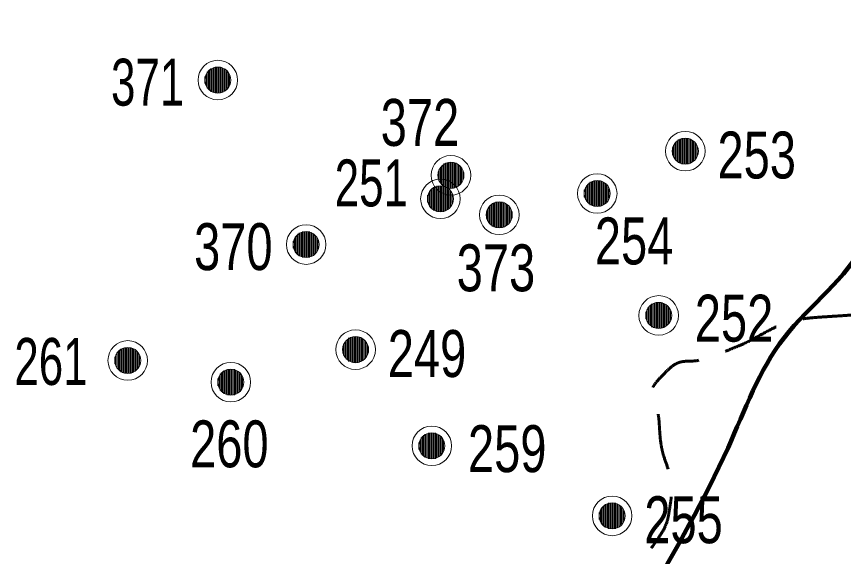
# Model space of a CAD drawing. Extents: x 553962 to 842807, y 8883888 to 9032388.
# Drawn here: x 745288 to 752338, y 8965227 to 8969830 of the extents above; entities that cross this region are included whole.
import ezdxf

# ---------------------------------------------------------------- set-up
doc = ezdxf.new("R2010")
doc.units = 0
doc.header["$LTSCALE"] = 160
doc.linetypes.add('MEDIUM_DASHED', pattern=[4.5, 3, -1.5])
for name, color, linetype, lineweight in [('20', 7, 'MEDIUM_DASHED', 60), ('27', 7, 'Continuous', 90), ('32', 7, 'Continuous', 13), ('33', 7, 'Continuous', 13)]:
    doc.layers.add(name, color=color, linetype=linetype, lineweight=lineweight)

msp = doc.modelspace()

# ---------------------------------------------------------------- linework, layer by layer
at = {"layer": '20'}
msp.add_open_spline([(751718.9, 8957290.2), (751531.6, 8957712.2), (750995.8, 8957861.4), (750836, 8958259.9), (750739.1, 8958501.4), (750810.6, 8958803), (750701.7, 8959043.4), (750649.5, 8959158.5), (750585.8, 8959273.1), (750522.6, 8959379.2), (750416.4, 8959557.6), (750245.2, 8959714.4), (750142.1, 8959894), (750059.8, 8960037.4), (750424.3, 8960195.8), (750388.3, 8960341.7), (750306, 8960675.5), (749757.2, 8960933.4), (749694.4, 8961281.9), (749657.1, 8961488.8), (749737.2, 8961760.6), (749694.4, 8961975.8), (749670.2, 8962097.1), (749510.2, 8962210.1), (749537.7, 8962334), (749613.3, 8962675.1), (749758.5, 8963019.6), (749851.1, 8963363.7), (749964, 8963783.7), (750022.5, 8964223.4), (750164.5, 8964639.7), (750243.4, 8964871.2), (750497.6, 8964991.5), (750634.5, 8965199.3), (750728.3, 8965341.6), (750833.7, 8965482.3), (750858.4, 8965647), (750892.9, 8965877.2), (750782, 8966109.4), (750768.8, 8966340.9), (750760.8, 8966481.8), (750668.1, 8966638.3), (750791.2, 8966766.2), (750923.4, 8966903.6), (751072.8, 8966882.1), (751216.6, 8966934), (751537.1, 8967049.7), (751840, 8967247.2), (752179.1, 8967269.8), (752291, 8967277.3), (752403, 8967284.8), (752514.9, 8967292.2), (752738.7, 8967307.2), (752962.6, 8967322.1), (753186.4, 8967337), (753247.3, 8967341.1), (753307.9, 8967370.8), (753353.8, 8967411.3)], degree=3, dxfattribs=at)
at = {"layer": '27'}
msp.add_spline([(750521.5, 8957798.6), (750290, 8958657.6), (749980, 8960173.9), (749746.6, 8961538.9), (749919.1, 8962982.1), (750673.6, 8964858.9), (751354.2, 8966153.2), (751832.9, 8967092.2), (752515.2, 8967905.8), (752689.9, 8968716.5), (752991.6, 8969502.6), (753167.8, 8969908.5), (753010.5, 8971299.2), (753439.5, 8973954.2)], degree=3, dxfattribs=at)
at = {"layer": '32'}
for p, q in [((748912, 8968556), (748912, 8968396)), ((748922, 8968566), (748922, 8968386)), ((748932, 8968576), (748932, 8968376)), ((748942, 8968576), (748942, 8968376)), ((748952, 8968576), (748952, 8968376)), ((748962, 8968586), (748962, 8968366)), ((748972, 8968586), (748972, 8968366)), ((748982, 8968586), (748982, 8968366)), ((748992, 8968586), (748992, 8968366)), ((749002, 8968586), (749002, 8968366)), ((749012, 8968586), (749012, 8968366)), ((749022, 8968586), (749022, 8968366)), ((749032, 8968576), (749032, 8968376)), ((749042, 8968576), (749042, 8968376)), ((749052, 8968566), (749052, 8968386)), ((749062, 8968556), (749062, 8968396)), ((748882, 8968506), (748882, 8968446)), ((748892, 8968526), (748892, 8968426)), ((748902, 8968546), (748902, 8968406)), ((749072, 8968546), (749072, 8968406)), ((749082, 8968536), (749082, 8968416)), ((749092, 8968516), (749092, 8968436)), ((750179, 8968421), (750179, 8968221)), ((750189, 8968421), (750189, 8968221)), ((750199, 8968421), (750199, 8968221)), ((750209, 8968431), (750209, 8968211)), ((750219, 8968431), (750219, 8968211)), ((750229, 8968431), (750229, 8968211)), ((750239, 8968431), (750239, 8968211)), ((750249, 8968431), (750249, 8968211)), ((750259, 8968431), (750259, 8968211)), ((750269, 8968431), (750269, 8968211)), ((750279, 8968421), (750279, 8968221)), ((750289, 8968421), (750289, 8968221)), ((748812, 8968346), (748812, 8968206)), ((748822, 8968356), (748822, 8968196)), ((748832, 8968366), (748832, 8968186)), ((748842, 8968376), (748842, 8968176)), ((748852, 8968376), (748852, 8968176)), ((748862, 8968376), (748862, 8968176)), ((748872, 8968386), (748872, 8968166)), ((748882, 8968386), (748882, 8968166)), ((748892, 8968386), (748892, 8968166)), ((748902, 8968386), (748902, 8968166)), ((748912, 8968386), (748912, 8968166)), ((748922, 8968386), (748922, 8968166)), ((748932, 8968386), (748932, 8968166)), ((748942, 8968376), (748942, 8968176)), ((748952, 8968376), (748952, 8968176)), ((748962, 8968366), (748962, 8968186)), ((748972, 8968356), (748972, 8968196)), ((748982, 8968346), (748982, 8968206)), ((750129, 8968351), (750129, 8968291)), ((750139, 8968371), (750139, 8968271)), ((750149, 8968391), (750149, 8968251)), ((750159, 8968401), (750159, 8968241)), ((750169, 8968411), (750169, 8968231)), ((750299, 8968411), (750299, 8968231)), ((750309, 8968401), (750309, 8968241)), ((750319, 8968391), (750319, 8968251)), ((750329, 8968381), (750329, 8968261)), ((750339, 8968361), (750339, 8968281)), ((748792, 8968306), (748792, 8968246)), ((748802, 8968326), (748802, 8968226)), ((748992, 8968336), (748992, 8968216)), ((749002, 8968316), (749002, 8968236)), ((750683, 8967362), (750683, 8967202)), ((750693, 8967372), (750693, 8967192)), ((750703, 8967382), (750703, 8967182)), ((750713, 8967382), (750713, 8967182)), ((750723, 8967382), (750723, 8967182)), ((750733, 8967392), (750733, 8967172)), ((750743, 8967392), (750743, 8967172)), ((750753, 8967392), (750753, 8967172)), ((750763, 8967392), (750763, 8967172)), ((750773, 8967392), (750773, 8967172)), ((750783, 8967392), (750783, 8967172)), ((750793, 8967392), (750793, 8967172)), ((750803, 8967382), (750803, 8967182)), ((750813, 8967382), (750813, 8967182)), ((750823, 8967372), (750823, 8967192)), ((750833, 8967362), (750833, 8967202)), ((750653, 8967312), (750653, 8967252)), ((750663, 8967332), (750663, 8967232)), ((750673, 8967352), (750673, 8967212)), ((750843, 8967352), (750843, 8967212)), ((750853, 8967342), (750853, 8967222)), ((750863, 8967322), (750863, 8967242)), ((746206, 8967008), (746206, 8966788)), ((746216, 8967008), (746216, 8966788)), ((746226, 8967008), (746226, 8966788)), ((746236, 8967008), (746236, 8966788)), ((746246, 8967008), (746246, 8966788)), ((746256, 8967008), (746256, 8966788)), ((746266, 8967008), (746266, 8966788)), ((746136, 8966948), (746136, 8966848)), ((746146, 8966968), (746146, 8966828)), ((746156, 8966978), (746156, 8966818)), ((746166, 8966988), (746166, 8966808)), ((746176, 8966998), (746176, 8966798)), ((746186, 8966998), (746186, 8966798)), ((746196, 8966998), (746196, 8966798)), ((746276, 8966998), (746276, 8966798)), ((746286, 8966998), (746286, 8966798)), ((746296, 8966988), (746296, 8966808)), ((746306, 8966978), (746306, 8966818)), ((746316, 8966968), (746316, 8966828)), ((746326, 8966958), (746326, 8966838)), ((746336, 8966938), (746336, 8966858)), ((746126, 8966928), (746126, 8966868)), ((748739, 8966240), (748739, 8966100)), ((748749, 8966250), (748749, 8966090)), ((748759, 8966260), (748759, 8966080)), ((748769, 8966270), (748769, 8966070)), ((748779, 8966270), (748779, 8966070)), ((748789, 8966270), (748789, 8966070)), ((748799, 8966280), (748799, 8966060)), ((748809, 8966280), (748809, 8966060)), ((748819, 8966280), (748819, 8966060)), ((748829, 8966280), (748829, 8966060)), ((748839, 8966280), (748839, 8966060)), ((748849, 8966280), (748849, 8966060)), ((748859, 8966280), (748859, 8966060)), ((748869, 8966270), (748869, 8966070)), ((748879, 8966270), (748879, 8966070)), ((748889, 8966260), (748889, 8966080)), ((748899, 8966250), (748899, 8966090)), ((748909, 8966240), (748909, 8966100)), ((748919, 8966230), (748919, 8966110)), ((748719, 8966200), (748719, 8966140)), ((748729, 8966220), (748729, 8966120)), ((748929, 8966210), (748929, 8966130))]:
    msp.add_line(p, q, dxfattribs=at)
for centre, radius in [((748992, 8968476), 168.7), ((748992, 8968476), 111), ((750239, 8968321), 168.7), ((748902, 8968276), 168.7), ((750239, 8968321), 111), ((748902, 8968276), 111), ((750763, 8967282), 168.7), ((750763, 8967282), 111), ((746236, 8966898), 168.7), ((746236, 8966898), 111), ((748829, 8966170), 168.7), ((748829, 8966170), 111)]:
    msp.add_circle(centre, radius, dxfattribs=at)
at = {"layer": '33'}
for p, q in [((746904, 8969338), (746904, 8969238)), ((746914, 8969358), (746914, 8969218)), ((746924, 8969368), (746924, 8969208)), ((746934, 8969378), (746934, 8969198)), ((746944, 8969388), (746944, 8969188)), ((746954, 8969388), (746954, 8969188)), ((746964, 8969388), (746964, 8969188)), ((746974, 8969398), (746974, 8969178)), ((746984, 8969398), (746984, 8969178)), ((746994, 8969398), (746994, 8969178)), ((747004, 8969398), (747004, 8969178)), ((747014, 8969398), (747014, 8969178)), ((747024, 8969398), (747024, 8969178)), ((747034, 8969398), (747034, 8969178)), ((747044, 8969388), (747044, 8969188)), ((747054, 8969388), (747054, 8969188)), ((747064, 8969378), (747064, 8969198)), ((747074, 8969368), (747074, 8969208)), ((747084, 8969358), (747084, 8969218)), ((747094, 8969348), (747094, 8969228)), ((746894, 8969318), (746894, 8969258)), ((747104, 8969328), (747104, 8969248)), ((750920, 8968772), (750920, 8968592)), ((750930, 8968782), (750930, 8968582)), ((750940, 8968782), (750940, 8968582)), ((750950, 8968782), (750950, 8968582)), ((750960, 8968792), (750960, 8968572)), ((750970, 8968792), (750970, 8968572)), ((750980, 8968792), (750980, 8968572)), ((750990, 8968792), (750990, 8968572)), ((751000, 8968792), (751000, 8968572)), ((751010, 8968792), (751010, 8968572)), ((751020, 8968792), (751020, 8968572)), ((751030, 8968782), (751030, 8968582)), ((751040, 8968782), (751040, 8968582)), ((751050, 8968772), (751050, 8968592)), ((750880, 8968712), (750880, 8968652)), ((750890, 8968732), (750890, 8968632)), ((750900, 8968752), (750900, 8968612)), ((750910, 8968762), (750910, 8968602)), ((751060, 8968762), (751060, 8968602)), ((751070, 8968752), (751070, 8968612)), ((751080, 8968742), (751080, 8968622)), ((751090, 8968722), (751090, 8968642)), ((749314, 8968209), (749314, 8968069)), ((749324, 8968219), (749324, 8968059)), ((749334, 8968229), (749334, 8968049)), ((749344, 8968239), (749344, 8968039)), ((749354, 8968239), (749354, 8968039)), ((749364, 8968239), (749364, 8968039)), ((749374, 8968249), (749374, 8968029)), ((749384, 8968249), (749384, 8968029)), ((749394, 8968249), (749394, 8968029)), ((749404, 8968249), (749404, 8968029)), ((749414, 8968249), (749414, 8968029)), ((749424, 8968249), (749424, 8968029)), ((749434, 8968249), (749434, 8968029)), ((749444, 8968239), (749444, 8968039)), ((749454, 8968239), (749454, 8968039)), ((749464, 8968229), (749464, 8968049)), ((749474, 8968219), (749474, 8968059)), ((749484, 8968209), (749484, 8968069)), ((749294, 8968169), (749294, 8968109)), ((749304, 8968189), (749304, 8968089)), ((749494, 8968199), (749494, 8968079)), ((749504, 8968179), (749504, 8968099)), ((747727, 8967996), (747727, 8967776)), ((747737, 8967996), (747737, 8967776)), ((747747, 8967996), (747747, 8967776)), ((747757, 8967996), (747757, 8967776)), ((747767, 8967996), (747767, 8967776)), ((747777, 8967996), (747777, 8967776)), ((747787, 8967996), (747787, 8967776)), ((747657, 8967936), (747657, 8967836)), ((747667, 8967956), (747667, 8967816)), ((747677, 8967966), (747677, 8967806)), ((747687, 8967976), (747687, 8967796)), ((747697, 8967986), (747697, 8967786)), ((747707, 8967986), (747707, 8967786)), ((747717, 8967986), (747717, 8967786)), ((747797, 8967986), (747797, 8967786)), ((747807, 8967986), (747807, 8967786)), ((747817, 8967976), (747817, 8967796)), ((747827, 8967966), (747827, 8967806)), ((747837, 8967956), (747837, 8967816)), ((747847, 8967946), (747847, 8967826)), ((747857, 8967926), (747857, 8967846)), ((747647, 8967916), (747647, 8967856)), ((748109, 8967080), (748109, 8966900)), ((748119, 8967090), (748119, 8966890)), ((748129, 8967090), (748129, 8966890)), ((748139, 8967090), (748139, 8966890)), ((748149, 8967100), (748149, 8966880)), ((748159, 8967100), (748159, 8966880)), ((748169, 8967100), (748169, 8966880)), ((748179, 8967100), (748179, 8966880)), ((748189, 8967100), (748189, 8966880)), ((748199, 8967100), (748199, 8966880)), ((748209, 8967100), (748209, 8966880)), ((748219, 8967090), (748219, 8966890)), ((748229, 8967090), (748229, 8966890)), ((748239, 8967080), (748239, 8966900)), ((748069, 8967020), (748069, 8966960)), ((748079, 8967040), (748079, 8966940)), ((748089, 8967060), (748089, 8966920)), ((748099, 8967070), (748099, 8966910)), ((748249, 8967070), (748249, 8966910)), ((748259, 8967060), (748259, 8966920)), ((748269, 8967050), (748269, 8966930)), ((748279, 8967030), (748279, 8966950)), ((747035, 8966793), (747035, 8966633)), ((747045, 8966803), (747045, 8966623)), ((747055, 8966813), (747055, 8966613)), ((747065, 8966813), (747065, 8966613)), ((747075, 8966813), (747075, 8966613)), ((747085, 8966823), (747085, 8966603)), ((747095, 8966823), (747095, 8966603)), ((747105, 8966823), (747105, 8966603)), ((747115, 8966823), (747115, 8966603)), ((747125, 8966823), (747125, 8966603)), ((747135, 8966823), (747135, 8966603)), ((747145, 8966823), (747145, 8966603)), ((747155, 8966813), (747155, 8966613)), ((747165, 8966813), (747165, 8966613)), ((747175, 8966803), (747175, 8966623)), ((747185, 8966793), (747185, 8966633)), ((747005, 8966743), (747005, 8966683)), ((747015, 8966763), (747015, 8966663)), ((747025, 8966783), (747025, 8966643)), ((747195, 8966783), (747195, 8966643)), ((747205, 8966773), (747205, 8966653)), ((747215, 8966753), (747215, 8966673)), ((750306, 8965673), (750306, 8965473)), ((750316, 8965673), (750316, 8965473)), ((750326, 8965673), (750326, 8965473)), ((750336, 8965683), (750336, 8965463)), ((750346, 8965683), (750346, 8965463)), ((750356, 8965683), (750356, 8965463)), ((750366, 8965683), (750366, 8965463)), ((750376, 8965683), (750376, 8965463)), ((750386, 8965683), (750386, 8965463)), ((750396, 8965683), (750396, 8965463)), ((750406, 8965673), (750406, 8965473)), ((750416, 8965673), (750416, 8965473)), ((750256, 8965603), (750256, 8965543)), ((750266, 8965623), (750266, 8965523)), ((750276, 8965643), (750276, 8965503)), ((750286, 8965653), (750286, 8965493)), ((750296, 8965663), (750296, 8965483)), ((750426, 8965663), (750426, 8965483)), ((750436, 8965653), (750436, 8965493)), ((750446, 8965643), (750446, 8965503)), ((750456, 8965633), (750456, 8965513)), ((750466, 8965613), (750466, 8965533))]:
    msp.add_line(p, q, dxfattribs=at)
for centre, radius in [((747004, 8969288), 168.7), ((747004, 8969288), 111), ((750990, 8968682), 168.7), ((750990, 8968682), 111), ((749404, 8968139), 168.7), ((749404, 8968139), 111), ((747757, 8967886), 168.7), ((747757, 8967886), 111), ((748179, 8966990), 168.7), ((748179, 8966990), 111), ((747115, 8966713), 168.7), ((747115, 8966713), 111), ((750366, 8965573), 168.7), ((750366, 8965573), 111)]:
    msp.add_circle(centre, radius, dxfattribs=at)

# ---------------------------------------------------------------- texts
at = {"layer": '32'}
for s, width, p in [('372', 0.75, (748392.9, 8968726.9)), ('251', 0.7, (748000.3, 8968211.1)), ('254', 0.75, (750218.8, 8967716.7)), ('252', 0.75, (751070.8, 8967058.3)), ('261', 0.7, (745269.2, 8966689.3)), ('259', 0.75, (749136.8, 8965946.3))]:
    msp.add_text(s, height=400, dxfattribs=dict(at, width=width)).set_placement(p)
at = {"layer": '33'}
for s, width, p in [('371', 0.7, (746093.6, 8969070.1)), ('253', 0.75, (751264.2, 8968449.1)), ('370', 0.75, (746801.6, 8967668.1)), ('373', 0.75, (749040.7, 8967487.4)), ('249', 0.75, (748453.2, 8966757.1)), ('260', 0.75, (746767.7, 8965986.9)), ('255', 0.75, (750640.2, 8965340.1))]:
    msp.add_text(s, height=400, dxfattribs=dict(at, width=width)).set_placement(p)

doc.saveas('drawing.dxf')
